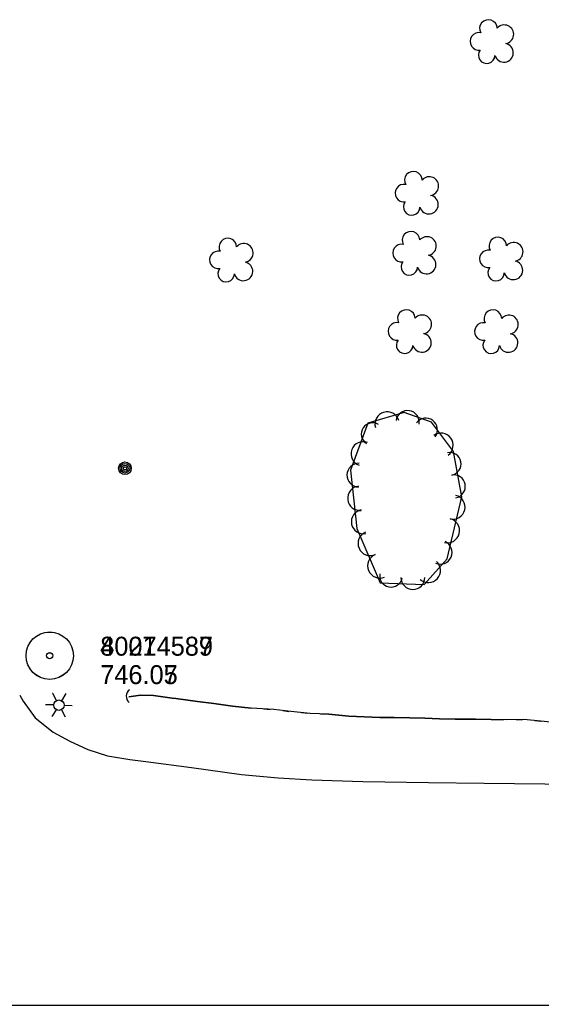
# Model space of a CAD drawing. Extents: x 591954 to 597000, y 198576 to 213500.
# Drawn here: x 594159.9 to 594325, y 199500 to 199812.1 of the extents above; entities that cross this region are included whole.
import ezdxf

# ---------------------------------------------------------------- set-up
doc = ezdxf.new("R2010")
doc.units = 0
for name, color, linetype in [('Level 10', 7, 'Continuous'), ('Level 11', 7, 'Continuous'), ('Level 14', 7, 'Continuous'), ('Level 15', 7, 'Continuous'), ('Level 18', 7, 'Continuous'), ('Level 19', 7, 'Continuous'), ('Level 6', 7, 'Continuous')]:
    doc.layers.add(name, color=color, linetype=linetype)

msp = doc.modelspace()

# ---------------------------------------------------------------- linework, layer by layer
at = {"layer": 'Level 10'}
msp.add_line((593500, 199500), (595000, 199500), dxfattribs=at)
at = {"layer": 'Level 11'}
msp.add_lwpolyline([(594159.89, 199598.21), (594161.01, 199596.27), (594164.8, 199590.98), (594170.45, 199586.46), (594175.7, 199583.69), (594181.43, 199580.96), (594187.7, 199579.03), (594194.77, 199577.79), (594199.86, 199577.23), (594214.22, 199575.28), (594230.1, 199573.07), (594241.67, 199572.04), (594252.42, 199571.39), (594268.57, 199570.82), (594289.28, 199570.55), (594306.99, 199570.35), (594326.14, 199570.14), (594344.77, 199569.92), (594364.67, 199569.61), (594380.8, 199569.4), (594394.68, 199569.16)], dxfattribs=at)
at = {"layer": 'Level 14'}
for p, q in [((594170.33, 199598.73), (594170.31, 199598.77)), ((594171.51, 199596.47), (594170.34, 199598.7)), ((594173.21, 199596.46), (594174.57, 199598.69)), ((594170.67, 199595.11), (594168.07, 199595.18)), ((594171.43, 199593.61), (594170.07, 199591.42)), ((594173.06, 199593.57), (594174.31, 199591.39)), ((594173.95, 199595.01), (594176.46, 199594.95))]:
    msp.add_line(p, q, dxfattribs=at)
for centre, radius in [((594193.19, 199670.07), 2.02), ((594193.19, 199670.08), 1.52), ((594193.19, 199670.04), 1.01), ((594193.2, 199670.05), 0.502), ((594172.31, 199595.04), 1.64)]:
    msp.add_circle(centre, radius, dxfattribs=at)
at = {"layer": 'Level 15'}
msp.add_arc((594196.1, 199597.88), 2.5, 125.1794, 231.419, dxfattribs=at)
at = {"layer": 'Level 18'}
for points in [[(594297.22, 199675.34), (594290.3, 199684.69), (594281.58, 199687.77), (594270.07, 199684.34), (594264.58, 199669.43), (594266.64, 199650.97), (594274.03, 199633.77), (594287.92, 199633.22), (594295.21, 199641.34), (594299.88, 199661)], [(594299.88, 199661), (594297.22, 199675.34)]]:
    msp.add_lwpolyline(points, dxfattribs=at)
for centre, radius, start, end in [((594308.27, 199809.33), 2.78, 1.3946, 209.1675), ((594313.31, 199807.47), 2.97, 278.4237, 139.6575), ((594305.27, 199805.25), 2.78, 78.0716, 279.0826), ((594307.73, 199800.85), 2.61, 140.7797, 358.7123), ((594313.2, 199801.62), 2.97, 196.0745, 79.0477), ((594284.52, 199761.27), 2.78, 1.3946, 209.1675), ((594289.56, 199759.42), 2.97, 278.4237, 139.6575), ((594281.52, 199757.2), 2.78, 78.0716, 279.0826), ((594289.45, 199753.56), 2.97, 196.0745, 79.0477), ((594283.98, 199752.8), 2.61, 140.7797, 358.7123), ((594225.77, 199740.13), 2.78, 1.3946, 209.1675), ((594283.77, 199742.29), 2.78, 1.3946, 209.1675), ((594288.82, 199740.43), 2.97, 278.4237, 139.6575), ((594311.25, 199740.46), 2.78, 1.3946, 209.1675), ((594230.81, 199738.28), 2.97, 278.4237, 139.6575), ((594280.77, 199738.21), 2.78, 78.0716, 279.0826), ((594316.29, 199738.6), 2.97, 278.4237, 139.6575), ((594222.77, 199736.06), 2.78, 78.0716, 279.0826), ((594288.71, 199734.58), 2.97, 196.0745, 79.0477), ((594308.25, 199736.38), 2.78, 78.0716, 279.0826), ((594230.7, 199732.42), 2.97, 196.0745, 79.0477), ((594283.24, 199733.81), 2.61, 140.7797, 358.7123), ((594310.71, 199731.99), 2.61, 140.7797, 358.7123), ((594316.18, 199732.75), 2.97, 196.0745, 79.0477), ((594225.23, 199731.66), 2.61, 140.7797, 358.7123), ((594282.29, 199717.49), 2.78, 1.3946, 209.1675), ((594287.33, 199715.63), 2.97, 278.4237, 139.6575), ((594309.7, 199717.45), 2.78, 1.3946, 209.1675), ((594314.75, 199715.59), 2.97, 278.4237, 139.6575), ((594279.29, 199713.41), 2.78, 78.0716, 279.0826), ((594306.7, 199713.37), 2.78, 78.0716, 279.0826), ((594287.22, 199709.78), 2.97, 196.0745, 79.0477), ((594314.64, 199709.74), 2.97, 196.0745, 79.0477), ((594281.75, 199709.01), 2.61, 140.7797, 358.7123), ((594309.17, 199708.98), 2.61, 140.7797, 358.7123), ((594276.21, 199684.07), 3.86, 16.6073, 196.5919), ((594282.69, 199684.63), 3.7, 351.2868, 171.2715), ((594271.57, 199680.91), 3.55, 57.0761, 237.0608), ((594288.46, 199682.24), 3.69, 323.6273, 143.6119), ((594293.25, 199677.31), 3.86, 306.5075, 126.4922), ((594268.64, 199674.62), 3.86, 69.8151, 249.7998), ((594296.02, 199671.45), 3.6, 280.535, 100.5197), ((594267.26, 199667.87), 3.77, 88.0985, 268.0832), ((594297.32, 199664.32), 3.65, 280.5346, 100.5193), ((594267.6, 199660.56), 3.86, 96.3798, 276.3645), ((594297.06, 199657.75), 3.81, 256.6622, 76.6468), ((594268.72, 199653.14), 3.82, 101.0412, 281.0259), ((594295.27, 199650.3), 3.86, 256.6561, 76.6408), ((594270.86, 199646.25), 3.86, 113.2384, 293.2231), ((594293.03, 199643.44), 3.75, 246.2114, 66.1961), ((594273.91, 199639.17), 3.86, 113.2384, 293.2231), ((594289.24, 199637.71), 3.86, 228.0508, 48.0355), ((594277.42, 199636), 3.57, 169.3298, 349.3144), ((594284.37, 199635.48), 3.79, 179.8868, 359.8715)]:
    msp.add_arc(centre, radius, start, end, dxfattribs=at)
at = {"layer": 'Level 19'}
for points in [[(594208.11, 199597.25), (594202.26, 199598.15), (594198.1, 199598.2), (594194.45, 199597.73)], [(594194.45, 199597.73), (594198.1, 199598.2), (594202.26, 199598.15), (594208.11, 199597.25)], [(594331.91, 199589.28), (594324.88, 199590.01), (594319.53, 199590.51), (594313.88, 199590.39), (594309.13, 199590.45), (594304.24, 199590.58), (594297.71, 199590.64), (594292.75, 199590.73), (594288.13, 199590.88), (594283.4, 199591.04), (594278.43, 199591.14), (594273.92, 199591.1), (594264.12, 199591.57), (594257.79, 199592.18), (594251.81, 199592.44), (594245.69, 199593), (594240.38, 199593.64), (594233.16, 199594.14), (594227.22, 199594.75), (594221.37, 199595.56), (594216.21, 199596.21), (594209.31, 199597.12), (594208.11, 199597.25)], [(594208.11, 199597.25), (594209.31, 199597.12), (594216.21, 199596.21), (594221.37, 199595.56), (594227.22, 199594.75), (594233.16, 199594.14), (594233.17, 199594.14)], [(594237.17, 199593.86), (594239.16, 199593.72)], [(594243.14, 199593.3), (594245.12, 199593.07)], [(594249.1, 199592.69), (594251.1, 199592.51)], [(594255.09, 199592.3), (594257.79, 199592.18), (594264.12, 199591.57), (594273.92, 199591.1), (594278.43, 199591.14), (594283.4, 199591.04), (594284.05, 199591.02)], [(594284.05, 199591.02), (594288.13, 199590.88), (594292.75, 199590.73), (594297.71, 199590.64), (594304.24, 199590.58), (594309.13, 199590.45), (594313.04, 199590.4)], [(594317.04, 199590.46), (594319.04, 199590.5)], [(594323.02, 199590.18), (594324.88, 199590.01), (594325.01, 199590)]]:
    msp.add_lwpolyline(points, dxfattribs=at)
at = {"layer": 'Level 6'}
for centre, radius in [((594169.37, 199610.71), 7.5), ((594169.37, 199610.7), 7.5), ((594169.37, 199610.71), 0.96), ((594169.37, 199610.7), 0.96)]:
    msp.add_circle(centre, radius, dxfattribs=at)

# ---------------------------------------------------------------- texts
for s, p in [('40074589', (594185.37, 199610.71)), ('80214587', (594185.38, 199610.71)), ('746.05', (594185.37, 199601.71)), ('746.07', (594185.38, 199601.71))]:
    msp.add_text(s, height=6, dxfattribs=at).set_placement(p)

doc.saveas('drawing.dxf')
